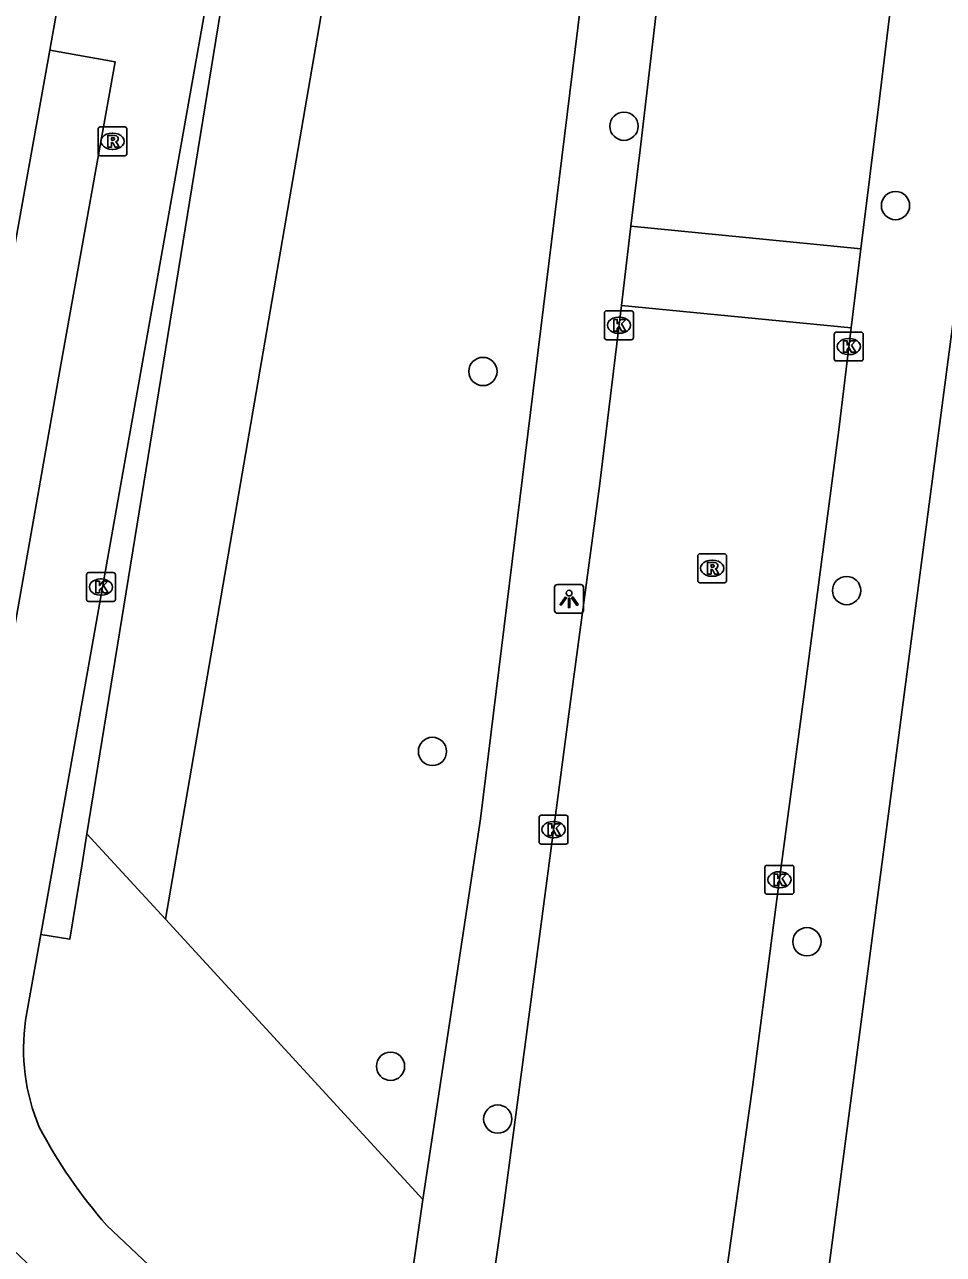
# Model space of a CAD drawing. Extents: x 161402 to 161933, y 381650 to 382313.
# Drawn here: x 161774.94 to 161806.73, y 381882.31 to 381924.89 of the extents above; entities that cross this region are included whole.
import ezdxf

# ---------------------------------------------------------------- set-up
doc = ezdxf.new("R2010")
doc.units = 0
for name, color, linetype in [('IMGEO_Boom', 7, 'Continuous'), ('IMGEO_Groenvoorziening', 7, 'Continuous'), ('IMGEO_Haag', 7, 'Continuous'), ('IMGEO_Kolk', 7, 'Continuous'), ('IMGEO_Lichtpunt', 7, 'Continuous'), ('IMGEO_Rijbaan_lokaal_open', 7, 'Continuous'), ('IMGEO_Rioolput', 7, 'Continuous'), ('IMGEO_Voetpad_open', 7, 'Continuous')]:
    doc.layers.add(name, color=color, linetype=linetype)

msp = doc.modelspace()

# ---------------------------------------------------------------- linework, layer by layer
at = {"layer": 'IMGEO_Boom'}
for centre in [(161795.68, 381921.369), (161805.076, 381918.621), (161790.798, 381912.878), (161803.385, 381905.295), (161789.052, 381899.725), (161802.009, 381893.136), (161787.6, 381888.825), (161791.312, 381887)]:
    msp.add_circle(centre, 0.489, dxfattribs=at)
at = {"layer": 'IMGEO_Groenvoorziening'}
for points in [[(161786.816, 381934.618), (161779.814, 381893.915)], [(161777.092, 381896.872), (161779.814, 381893.915)], [(161779.814, 381893.915), (161788.716, 381884.216)]]:
    msp.add_lwpolyline(points, dxfattribs=at)
at = {"layer": 'IMGEO_Haag'}
for points in [[(161782.918, 381932.741), (161777.092, 381896.872)], [(161775.497, 381893.39), (161776.5, 381893.226), (161776.924, 381895.837), (161777.092, 381896.872)]]:
    msp.add_lwpolyline(points, dxfattribs=at)
at = {"layer": 'IMGEO_Kolk'}
for p, q in [((161795.079, 381914.979), (161795.931, 381914.979)), ((161795.004, 381914.053), (161795.004, 381914.905)), ((161795.492, 381914.759), (161795.517, 381914.759)), ((161796.005, 381914.905), (161796.005, 381914.053)), ((161795.515, 381914.199), (161795.49, 381914.199)), ((161802.958, 381913.316), (161802.958, 381914.168)), ((161803.033, 381914.242), (161803.885, 381914.242)), ((161803.959, 381914.168), (161803.959, 381913.316)), ((161795.931, 381913.979), (161795.079, 381913.979)), ((161803.446, 381914.022), (161803.471, 381914.022)), ((161803.469, 381913.462), (161803.444, 381913.462)), ((161803.885, 381913.242), (161803.033, 381913.242)), ((161777.08, 381904.99), (161777.08, 381905.842)), ((161777.155, 381905.916), (161778.007, 381905.916)), ((161777.568, 381905.696), (161777.593, 381905.696)), ((161778.081, 381905.842), (161778.081, 381904.99)), ((161778.007, 381904.916), (161777.155, 381904.916)), ((161777.591, 381905.136), (161777.566, 381905.136)), ((161792.815, 381897.519), (161793.667, 381897.519)), ((161792.74, 381896.593), (161792.74, 381897.445)), ((161793.228, 381897.299), (161793.253, 381897.299)), ((161793.741, 381897.445), (161793.741, 381896.593)), ((161793.251, 381896.739), (161793.226, 381896.739)), ((161793.667, 381896.519), (161792.815, 381896.519)), ((161800.559, 381894.856), (161800.559, 381895.708)), ((161800.634, 381895.782), (161801.486, 381895.782)), ((161801.047, 381895.562), (161801.072, 381895.562)), ((161801.56, 381895.708), (161801.56, 381894.856)), ((161801.07, 381895.002), (161801.045, 381895.002)), ((161801.486, 381894.782), (161800.634, 381894.782))]:
    msp.add_line(p, q, dxfattribs=at)
for points in [[(161795.079, 381914.979), (161795.931, 381914.979)], [(161795.004, 381914.053), (161795.004, 381914.905)], [(161795.325, 381914.679), (161795.448, 381914.679), (161795.448, 381914.528), (161795.578, 381914.679), (161795.742, 381914.679), (161795.596, 381914.528), (161795.749, 381914.279), (161795.597, 381914.279), (161795.512, 381914.443), (161795.448, 381914.376), (161795.448, 381914.279), (161795.325, 381914.279), (161795.325, 381914.679)], [(161796.005, 381914.905), (161796.005, 381914.053)], [(161802.958, 381913.316), (161802.958, 381914.168)], [(161803.033, 381914.242), (161803.885, 381914.242)], [(161803.959, 381914.168), (161803.959, 381913.316)], [(161795.931, 381913.979), (161795.079, 381913.979)], [(161803.279, 381913.942), (161803.402, 381913.942), (161803.402, 381913.791), (161803.532, 381913.942), (161803.696, 381913.942), (161803.55, 381913.791), (161803.703, 381913.542), (161803.551, 381913.542), (161803.466, 381913.706), (161803.402, 381913.639), (161803.402, 381913.542), (161803.279, 381913.542), (161803.279, 381913.942)], [(161803.885, 381913.242), (161803.033, 381913.242)], [(161777.08, 381904.99), (161777.08, 381905.842)], [(161777.155, 381905.916), (161778.007, 381905.916)], [(161777.401, 381905.616), (161777.524, 381905.616), (161777.524, 381905.465), (161777.654, 381905.616), (161777.818, 381905.616), (161777.672, 381905.465), (161777.825, 381905.216), (161777.673, 381905.216), (161777.588, 381905.38), (161777.524, 381905.313), (161777.524, 381905.216), (161777.401, 381905.216), (161777.401, 381905.616)], [(161778.081, 381905.842), (161778.081, 381904.99)], [(161778.007, 381904.916), (161777.155, 381904.916)], [(161792.815, 381897.519), (161793.667, 381897.519)], [(161792.74, 381896.593), (161792.74, 381897.445)], [(161793.061, 381897.219), (161793.184, 381897.219), (161793.184, 381897.068), (161793.314, 381897.219), (161793.478, 381897.219), (161793.332, 381897.068), (161793.485, 381896.819), (161793.333, 381896.819), (161793.248, 381896.983), (161793.184, 381896.916), (161793.184, 381896.819), (161793.061, 381896.819), (161793.061, 381897.219)], [(161793.741, 381897.445), (161793.741, 381896.593)], [(161793.667, 381896.519), (161792.815, 381896.519)], [(161800.559, 381894.856), (161800.559, 381895.708)], [(161800.634, 381895.782), (161801.486, 381895.782)], [(161800.88, 381895.482), (161801.003, 381895.482), (161801.003, 381895.331), (161801.133, 381895.482), (161801.297, 381895.482), (161801.151, 381895.331), (161801.304, 381895.082), (161801.152, 381895.082), (161801.067, 381895.246), (161801.003, 381895.179), (161801.003, 381895.082), (161800.88, 381895.082), (161800.88, 381895.482)], [(161801.56, 381895.708), (161801.56, 381894.856)], [(161801.486, 381894.782), (161800.634, 381894.782)]]:
    msp.add_lwpolyline(points, dxfattribs=at)
for centre, start, end in [((161795.081, 381914.903), 91.552, 178.448), ((161795.081, 381914.903), 91.552, 178.448), ((161795.929, 381914.903), 1.552, 88.448), ((161795.929, 381914.903), 1.552, 88.448), ((161803.035, 381914.166), 91.552, 178.448), ((161803.035, 381914.166), 91.552, 178.448), ((161803.883, 381914.166), 1.552, 88.448), ((161803.883, 381914.166), 1.552, 88.448), ((161795.081, 381914.055), 181.552, 268.448), ((161795.081, 381914.055), 181.552, 268.448), ((161795.929, 381914.055), 271.552, 358.448), ((161795.929, 381914.055), 271.552, 358.448), ((161803.035, 381913.318), 181.552, 268.448), ((161803.035, 381913.318), 181.552, 268.448), ((161803.883, 381913.318), 271.552, 358.448), ((161803.883, 381913.318), 271.552, 358.448), ((161777.157, 381905.84), 91.552, 178.448), ((161777.157, 381905.84), 91.552, 178.448), ((161778.005, 381905.84), 1.552, 88.448), ((161778.005, 381905.84), 1.552, 88.448), ((161777.157, 381904.992), 181.552, 268.448), ((161777.157, 381904.992), 181.552, 268.448), ((161778.005, 381904.992), 271.552, 358.448), ((161778.005, 381904.992), 271.552, 358.448), ((161792.817, 381897.443), 91.552, 178.448), ((161792.817, 381897.443), 91.552, 178.448), ((161793.665, 381897.443), 1.552, 88.448), ((161793.665, 381897.443), 1.552, 88.448), ((161792.817, 381896.595), 181.552, 268.448), ((161792.817, 381896.595), 181.552, 268.448), ((161793.665, 381896.595), 271.552, 358.448), ((161793.665, 381896.595), 271.552, 358.448), ((161800.636, 381895.706), 91.552, 178.448), ((161800.636, 381895.706), 91.552, 178.448), ((161801.484, 381895.706), 1.552, 88.448), ((161801.484, 381895.706), 1.552, 88.448), ((161800.636, 381894.858), 181.552, 268.448), ((161800.636, 381894.858), 181.552, 268.448), ((161801.484, 381894.858), 271.552, 358.448), ((161801.484, 381894.858), 271.552, 358.448)]:
    msp.add_arc(centre, 0.0765, start, end, dxfattribs=at)
for centre, major_axis, ratio, start_param, end_param in [((161795.491, 381914.479), (-0.387, 0.002), 0.722429, 4.712389, 7.853982), ((161795.516, 381914.479), (-0.39, 0.002), 0.717154, 1.570796, 4.712389), ((161803.445, 381913.742), (-0.387, 0.002), 0.722429, 4.712389, 7.853982), ((161803.47, 381913.742), (-0.39, 0.002), 0.717154, 1.570796, 4.712389), ((161777.567, 381905.416), (-0.387, 0.002), 0.722429, 4.712389, 7.853982), ((161777.592, 381905.416), (-0.39, 0.002), 0.717154, 1.570796, 4.712389), ((161793.227, 381897.019), (-0.387, 0.002), 0.722429, 4.712389, 7.853982), ((161793.252, 381897.019), (-0.39, 0.002), 0.717154, 1.570796, 4.712389), ((161801.046, 381895.282), (-0.387, 0.002), 0.722429, 4.712389, 7.853982), ((161801.071, 381895.282), (-0.39, 0.002), 0.717154, 1.570796, 4.712389)]:
    msp.add_ellipse(centre, major_axis=major_axis, ratio=ratio, start_param=start_param, end_param=end_param, dxfattribs=at)
at = {"layer": 'IMGEO_Lichtpunt'}
for p, q in [((161793.28, 381905.41), (161793.28, 381904.603)), ((161793.28, 381905.41), (161793.28, 381904.603)), ((161794.182, 381905.505), (161793.374, 381905.505)), ((161794.182, 381905.505), (161793.374, 381905.505)), ((161794.276, 381904.603), (161794.276, 381905.41)), ((161794.276, 381904.603), (161794.276, 381905.41)), ((161793.374, 381904.509), (161794.182, 381904.509)), ((161793.374, 381904.509), (161794.182, 381904.509))]:
    msp.add_line(p, q, dxfattribs=at)
for points in [[(161793.654, 381905.074), (161793.693, 381905.046), (161793.505, 381904.784), (161793.467, 381904.811), (161793.654, 381905.074)], [(161793.756, 381905.026), (161793.803, 381905.026), (161793.803, 381904.704), (161793.756, 381904.704), (161793.756, 381905.026)], [(161793.866, 381905.046), (161793.904, 381905.073), (161794.091, 381904.811), (161794.052, 381904.783), (161793.866, 381905.046)]]:
    msp.add_lwpolyline(points, dxfattribs=at)
msp.add_circle((161793.779, 381905.208), 0.0994, dxfattribs=at)
for centre, start, end in [((161793.374, 381905.41), 90, 180), ((161793.374, 381905.41), 90, 180), ((161794.182, 381905.41), 0, 90), ((161794.182, 381905.41), 0, 90), ((161793.374, 381904.603), 180, 270), ((161793.374, 381904.603), 180, 270), ((161794.182, 381904.603), 270, 0), ((161794.182, 381904.603), 270, 360)]:
    msp.add_arc(centre, 0.0946, start, end, dxfattribs=at)
at = {"layer": 'IMGEO_Rijbaan_lokaal_open'}
for points in [[(161807.058, 381942.789), (161806.923, 381941.638), (161805.889, 381933.665), (161804.496, 381922.134), (161803.877, 381917.126)], [(161795.921, 381917.91), (161796.239, 381920.546), (161797.368, 381930.233), (161797.961, 381935.28), (161798.081, 381936.527), (161798.445, 381939.863)], [(161775.497, 381893.39), (161782.784, 381934.462)], [(161776.054, 381925.369), (161775.809, 381923.999)], [(161775.809, 381923.999), (161778.071, 381923.6), (161776.189, 381913.114), (161771.355, 381885.738), (161771.319, 381885.533), (161786.796, 381870.79)], [(161795.589, 381915.163), (161795.921, 381917.91)], [(161803.877, 381917.126), (161795.921, 381917.91)], [(161803.877, 381917.126), (161803.538, 381914.387)], [(161790.05, 381873.849), (161790.235, 381874.932), (161791.514, 381883.928), (161792.734, 381893.144), (161793.848, 381901.629), (161794.834, 381908.914), (161795.589, 381915.163)], [(161795.589, 381915.163), (161803.538, 381914.387)], [(161803.538, 381914.387), (161803.118, 381910.861), (161801.89, 381901.53), (161801.051, 381895.224), (161800.123, 381888.098), (161798.914, 381879.502), (161797.756, 381871.795), (161795.424, 381857.71)], [(161774.971, 381890.426), (161775.497, 381893.39)], [(161787.303, 381874.33), (161777.78, 381883.315)]]:
    msp.add_lwpolyline(points, dxfattribs=at)
for centre, radius, start, end in [((161781.898, 381889.424), 6.999, 171.766, 202.7426), ((161791.369, 381895.151), 18.022, 207.9024, 221.056)]:
    msp.add_arc(centre, radius, start, end, dxfattribs=at)
at = {"layer": 'IMGEO_Rioolput'}
for p, q in [((161777.553, 381921.347), (161778.405, 381921.347)), ((161777.478, 381920.421), (161777.478, 381921.273)), ((161777.966, 381921.127), (161777.991, 381921.127)), ((161778.479, 381921.273), (161778.479, 381920.421)), ((161777.989, 381920.567), (161777.964, 381920.567)), ((161778.405, 381920.347), (161777.553, 381920.347)), ((161798.23, 381905.641), (161798.23, 381906.493)), ((161798.305, 381906.567), (161799.157, 381906.567)), ((161799.231, 381906.493), (161799.231, 381905.641)), ((161798.718, 381906.347), (161798.743, 381906.347)), ((161798.741, 381905.787), (161798.716, 381905.787)), ((161799.157, 381905.567), (161798.305, 381905.567))]:
    msp.add_line(p, q, dxfattribs=at)
for points in [[(161777.553, 381921.347), (161778.405, 381921.347)], [(161777.478, 381920.421), (161777.478, 381921.273)], [(161778.067, 381921.045), (161777.815, 381921.047), (161777.815, 381920.647)], [(161777.993, 381920.966), (161777.939, 381920.966), (161777.939, 381920.885)], [(161778.479, 381921.273), (161778.479, 381920.421)], [(161777.815, 381920.647), (161777.939, 381920.647), (161777.939, 381920.809), (161777.95, 381920.809)], [(161777.939, 381920.885), (161777.991, 381920.885)], [(161777.997, 381920.78), (161778.068, 381920.647), (161778.208, 381920.647), (161778.143, 381920.773)], [(161778.405, 381920.347), (161777.553, 381920.347)], [(161798.23, 381905.641), (161798.23, 381906.493)], [(161798.305, 381906.567), (161799.157, 381906.567)], [(161799.231, 381906.493), (161799.231, 381905.641)], [(161798.819, 381906.265), (161798.567, 381906.267), (161798.567, 381905.867)], [(161798.567, 381905.867), (161798.691, 381905.867), (161798.691, 381906.029), (161798.702, 381906.029)], [(161798.745, 381906.186), (161798.691, 381906.186), (161798.691, 381906.105)], [(161798.691, 381906.105), (161798.743, 381906.105)], [(161798.749, 381906), (161798.82, 381905.867), (161798.96, 381905.867), (161798.895, 381905.993)], [(161799.157, 381905.567), (161798.305, 381905.567)]]:
    msp.add_lwpolyline(points, dxfattribs=at)
for centre, radius, start, end in [((161777.555, 381921.271), 0.0765, 91.552, 178.448), ((161777.555, 381921.271), 0.0765, 91.552, 178.448), ((161778.403, 381921.271), 0.0765, 1.552, 88.448), ((161778.403, 381921.271), 0.0765, 1.552, 88.448), ((161777.999, 381920.87), 0.0964, 77.0061, 93.1865), ((161778.013, 381920.927), 0.0378, 276.6634, 79.6772), ((161778.066, 381920.935), 0.109, 350.3612, 89.416), ((161778.064, 381920.935), 0.112, 277.5842, 350.9817), ((161777.949, 381920.756), 0.0533, 26.0293, 88.6989), ((161777.975, 381921.074), 0.19, 274.7715, 282.9687), ((161778.048, 381920.72), 0.108, 29.5134, 73.7905), ((161777.555, 381920.423), 0.0765, 181.552, 268.448), ((161777.555, 381920.423), 0.0765, 181.552, 268.448), ((161778.403, 381920.423), 0.0765, 271.552, 358.448), ((161778.403, 381920.423), 0.0765, 271.552, 358.448), ((161798.307, 381906.491), 0.0765, 91.552, 178.448), ((161798.307, 381906.491), 0.0765, 91.552, 178.448), ((161799.155, 381906.491), 0.0765, 1.552, 88.448), ((161799.155, 381906.491), 0.0765, 1.552, 88.448), ((161798.701, 381905.976), 0.0533, 26.0293, 88.6989), ((161798.727, 381906.294), 0.19, 274.7715, 282.9687), ((161798.751, 381906.09), 0.0964, 77.0061, 93.1865), ((161798.765, 381906.147), 0.0378, 276.6634, 79.6772), ((161798.818, 381906.155), 0.109, 350.3612, 89.416), ((161798.816, 381906.155), 0.112, 277.5842, 350.9817), ((161798.8, 381905.94), 0.108, 29.5134, 73.7905), ((161798.307, 381905.643), 0.0765, 181.552, 268.448), ((161798.307, 381905.643), 0.0765, 181.552, 268.448), ((161799.155, 381905.643), 0.0765, 271.552, 358.448), ((161799.155, 381905.643), 0.0765, 271.552, 358.448)]:
    msp.add_arc(centre, radius, start, end, dxfattribs=at)
for centre, major_axis, ratio, start_param, end_param in [((161777.965, 381920.847), (-0.387, 0.002), 0.722429, 4.712389, 7.853982), ((161777.99, 381920.847), (-0.39, 0.002), 0.717154, 1.570796, 4.712389), ((161798.717, 381906.067), (-0.387, 0.002), 0.722429, 4.712389, 7.853982), ((161798.742, 381906.067), (-0.39, 0.002), 0.717154, 1.570796, 4.712389)]:
    msp.add_ellipse(centre, major_axis=major_axis, ratio=ratio, start_param=start_param, end_param=end_param, dxfattribs=at)
at = {"layer": 'IMGEO_Voetpad_open'}
for points in [[(161778.698, 381768.78), (161781.039, 381777.203), (161788.629, 381808.145), (161791.311, 381819.878), (161794.918, 381837.231), (161795.748, 381841.221), (161796.717, 381845.885), (161801.214, 381871.562), (161802.683, 381881.227), (161808.066, 381922.168), (161810.3, 381942.403)], [(161788.716, 381884.216), (161790.718, 381897.39), (161795.348, 381935.098), (161795.777, 381939.049)], [(161775.809, 381923.999), (161774.646, 381917.502), (161772.935, 381907.756), (161770.541, 381894.588), (161768.961, 381885.978)], [(161788.716, 381884.216), (161787.345, 381874.628), (161787.303, 381874.33)]]:
    msp.add_lwpolyline(points, dxfattribs=at)

doc.saveas('drawing.dxf')
